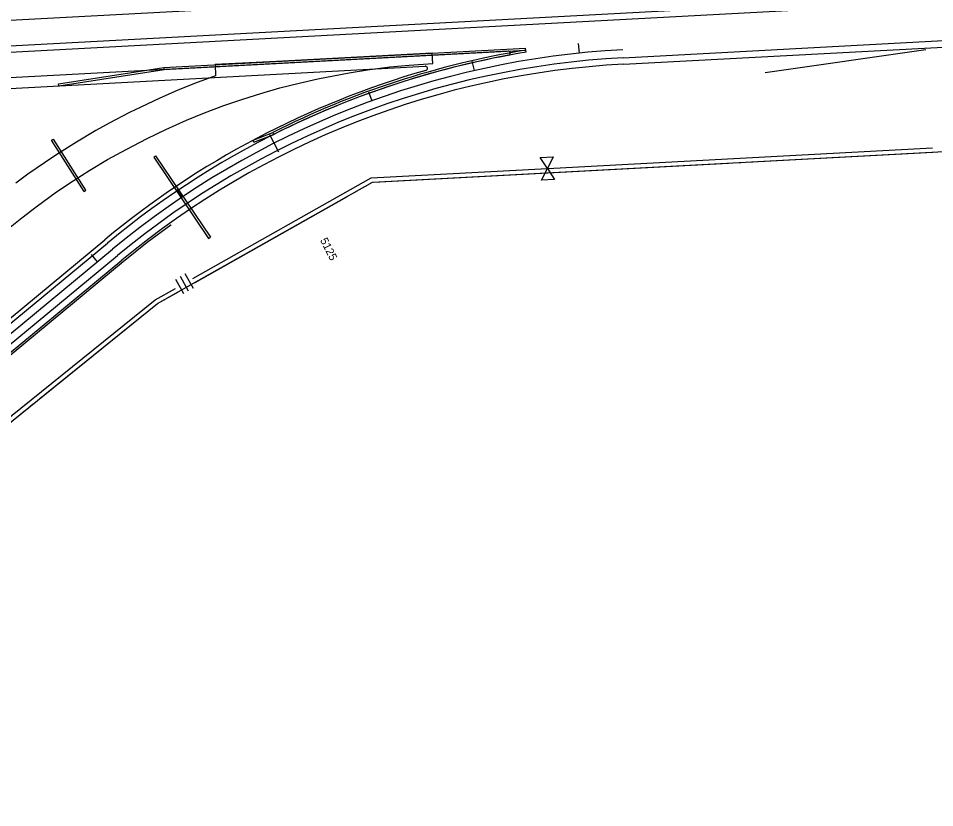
# Model space of a CAD drawing. Extents: x 192699 to 285914, y 194342 to 233219.
# Drawn here: x 260600 to 261459, y 210240 to 210980 of the extents above; entities that cross this region are included whole.
import ezdxf

# ---------------------------------------------------------------- set-up
doc = ezdxf.new("R2010")
doc.units = 0
for name, color, linetype in [('CENT LINE', 7, 'Continuous'), ('DRAINAGE', 7, 'Continuous'), ('GUARDRAIL', 7, 'Continuous'), ('HWY 149 STAGE 1B', 7, 'Continuous'), ('R-W - CofA', 7, 'Continuous'), ('ROAD', 7, 'Continuous'), ('SHOULDER', 7, 'Continuous'), ('STATIONING2', 7, 'Continuous')]:
    doc.layers.add(name, color=color, linetype=linetype)

msp = doc.modelspace()

# ---------------------------------------------------------------- linework, layer by layer
at = {"layer": 'CENT LINE'}
for p, q in [((258030.82, 210841.01), (263953.01, 211158.29)), ((260311.78, 210451.86), (260687.97, 210763.44))]:
    msp.add_line(p, q, dxfattribs=at)
msp.add_arc((261210.08, 210133.07), 818.51, 93.06664, 129.63332, dxfattribs=at)
at = {"layer": 'DRAINAGE'}
for p, q in [((260726.66, 210849.79), (260778.02, 210773.46)), ((260728.32, 210850.91), (260779.67, 210774.58))]:
    msp.add_line(p, q, dxfattribs=at)
for points in [[(260726.66, 210849.79), (260728.32, 210850.91)], [(260778.02, 210773.46), (260779.67, 210774.58)]]:
    msp.add_lwpolyline(points, dxfattribs=at)
at = {"layer": 'GUARDRAIL'}
msp.add_line((261450.53, 210950.47), (261299.94, 210928.65), dxfattribs=at)
msp.add_lwpolyline([(260742.95, 210786.22), (260742.54, 210785.94), (260720.57, 210769.63), (260697.86, 210751.51), (260321.67, 210439.93), (260311.39, 210431.5), (260295.15, 210418.68), (260278.36, 210405.99), (260262.08, 210394.22), (260240.52, 210379.39), (260221.7, 210367.11), (260202.43, 210355.18), (260180.21, 210342.15), (260154.22, 210327.89), (260127.85, 210314.45), (260104.27, 210303.25), (259997.93, 210254.49), (259987.18, 210248.67), (259985.08, 210246.59), (259981.08, 210239.86)], dxfattribs=at)
at = {"layer": 'HWY 149 STAGE 1B'}
for p, q in [((260736.05, 210933.87), (261075.2, 210952.04)), ((261075.31, 210950.04), (261075.2, 210952.04)), ((260736.16, 210931.87), (261075.31, 210950.04)), ((261075.63, 210948.07), (261075.31, 210950.04)), ((260637.22, 210918.61), (260736.05, 210933.87)), ((260637.53, 210916.64), (260736.36, 210931.89)), ((260736.36, 210931.89), (260736.05, 210933.87)), ((260736.05, 210933.87), (260736.16, 210931.87)), ((260637.53, 210916.64), (260637.22, 210918.61)), ((260630.87, 210865.65), (260632.56, 210866.72)), ((260661.28, 210817.61), (260630.87, 210865.65)), ((260662.97, 210818.68), (260632.56, 210866.72)), ((260819.69, 210865.79), (260838.36, 210872.95)), ((260820.4, 210863.92), (260819.69, 210865.79)), ((260820.4, 210863.92), (260839.08, 210871.08)), ((260839.08, 210871.08), (260838.36, 210872.95)), ((260661.28, 210817.61), (260662.97, 210818.68))]:
    msp.add_line(p, q, dxfattribs=at)
msp.add_lwpolyline([(260588.73, 210781.52), (260602.83, 210792.93), (260616.32, 210803.25), (260635.51, 210817.16), (260651.18, 210827.66), (260666.61, 210837.52), (260683.4, 210847.38), (260700.63, 210857.01), (260720.58, 210867.34), (260737.95, 210875.67), (260757.25, 210884.26), (260774.18, 210891.18), (260792.36, 210898.01), (260810.13, 210904.11), (260827.06, 210909.48), (260844.68, 210914.6), (260862.82, 210919.12), (260880.44, 210923.19), (260909.95, 210928.81), (260926.96, 210931.44), (260948.02, 210934.24), (260966.14, 210935.87), (260988.25, 210937.4), (260987.72, 210947.35), (260841.59, 210939.52), (260784.31, 210936.53), (260784.37, 210925.94), (260764.83, 210918.77), (260748.63, 210912.11), (260732.35, 210904.93), (260714.57, 210896.71), (260703.84, 210891.44), (260684.88, 210881.45), (260672.35, 210874.56), (260654.25, 210863.9), (260635.65, 210852.13), (260624.13, 210844.44), (260608.58, 210833.7), (260597.4, 210825.38)], dxfattribs=at)
for radius in [828.01, 826.01]:
    msp.add_arc((261210.08, 210133.07), radius, 99.36747, 116.68898, dxfattribs=at)
at = {"layer": 'R-W - CofA'}
for p, q in [((261089, 210849.34), (261101.18, 210849.99)), ((261095.66, 210839.11), (261089, 210849.34)), ((261101.18, 210849.99), (261095.66, 210839.11)), ((261090.13, 210828.24), (261095.66, 210839.11)), ((261095.66, 210839.11), (261102.31, 210828.89)), ((261102.31, 210828.89), (261090.13, 210828.24)), ((260751.35, 210738.01), (260758.99, 210724.48)), ((260755.85, 210740.55), (260763.5, 210727.03)), ((260746.84, 210735.46), (260754.48, 210721.93)), ((260349.18, 210405.57), (260730.24, 210712.41))]:
    msp.add_line(p, q, dxfattribs=at)
for points in [[(260730.24, 210712.41), (260931.67, 210826.18), (261630.66, 210863.63), (262328.06, 210931.04), (263825.37, 211021.27), (263953.01, 211028.11)], [(261101.75, 210839.44), (261456.74, 210858.46)], [(261293.65, 210845.58), (261456.96, 210854.32)], [(261101.97, 210835.31), (261265.29, 210844.06)], [(261270.54, 210844.34), (261276.84, 210844.67)], [(261282.09, 210844.96), (261288.39, 210845.29)], [(260763.28, 210735.83), (260930.48, 210830.27), (261101.75, 210839.44)], [(260932.56, 210826.23), (261101.97, 210835.31)], [(260922.37, 210820.93), (260927.87, 210824.04)], [(260912.3, 210815.24), (260917.79, 210818.35)], [(260765.32, 210732.22), (260907.72, 210812.66)], [(260467.62, 210506.25), (260727.91, 210715.85), (260747.05, 210726.66)], [(260619.72, 210623.41), (260730.24, 210712.41), (260749.09, 210723.06)], [(260610.71, 210616.16), (260615.62, 210620.11)], [(260601.7, 210608.9), (260606.61, 210612.86)]]:
    msp.add_lwpolyline(points, dxfattribs=at)
at = {"layer": 'ROAD'}
for p, q in [((258030.82, 210810.97), (263953.01, 211128.25)), ((261166.69, 210942.92), (261795.79, 210976.63)), ((261058.75, 210949.16), (260314.92, 210909.31)), ((260307, 210457.64), (260683.19, 210769.22)), ((260316.57, 210446.09), (260692.76, 210757.67))]:
    msp.add_line(p, q, dxfattribs=at)
for centre, radius, start, end in [((261210.08, 210133.07), 826.01, 100.52281, 129.63332), ((261210.08, 210133.07), 811.01, 93.06664, 129.63332), ((261058.86, 210947.16), 2, 280.52281, 93.06667)]:
    msp.add_arc(centre, radius, start, end, dxfattribs=at)
at = {"layer": 'SHOULDER'}
for p, q in [((258030.5, 210816.96), (263952.69, 211134.24)), ((261167.01, 210936.93), (261796.11, 210970.63)), ((260315.46, 210899.32), (260981.09, 210934.98)), ((260304.45, 210460.72), (260680.64, 210772.3)), ((260320.39, 210441.47), (260696.58, 210753.05))]:
    msp.add_line(p, q, dxfattribs=at)
for centre, radius, start, end in [((261210.08, 210133.07), 805.01, 93.06664, 129.63332), ((260981.2, 210932.98), 2, 285.96749, 93.06664), ((261210.08, 210133.07), 830.01, 105.96749, 129.63332)]:
    msp.add_arc(centre, radius, start, end, dxfattribs=at)
at = {"layer": 'STATIONING2'}
for points in [[(261124.55, 210956.15), (261125.48, 210947.2)], [(261024.87, 210939.59), (261026.89, 210930.82)], [(260927.97, 210911.01), (260931.03, 210902.55)], [(260835.26, 210870.83), (260843.41, 210854.78)], [(260748.15, 210819.65), (260753.17, 210812.19)], [(260667.94, 210758.53), (260673.68, 210751.6)]]:
    msp.add_lwpolyline(points, dxfattribs=at)

# ---------------------------------------------------------------- texts
msp.add_text('5125', height=7.5, rotation=296.93277, dxfattribs=at).set_placement((260882.31, 210771.85))

doc.saveas('drawing.dxf')
